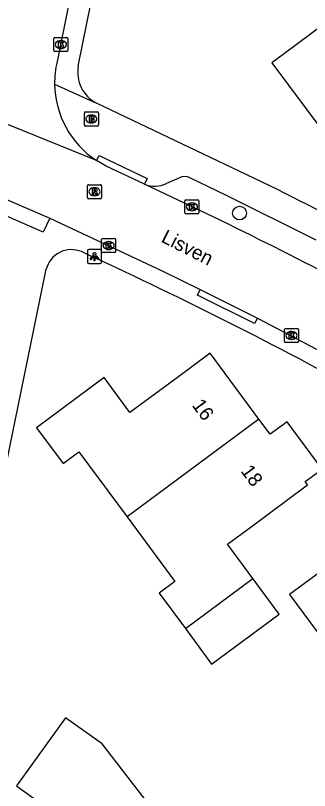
# Model space of a CAD drawing. Extents: x 163427 to 164190, y 380331 to 381641.
# Drawn here: x 163689.8 to 163710.7, y 381384.4 to 381439.7 of the extents above; entities that cross this region are included whole.
import ezdxf

# ---------------------------------------------------------------- set-up
doc = ezdxf.new("R2010")
doc.units = 0
for name, color, linetype in [('IMGEO_Boom', 7, 'Continuous'), ('IMGEO_Brandkraan', 7, 'Continuous'), ('IMGEO_Kolk', 7, 'Continuous'), ('IMGEO_Lichtpunt', 7, 'Continuous'), ('IMGEO_Muur', 7, 'Continuous'), ('IMGEO_Openbare_ruimte_label', 7, 'Continuous'), ('IMGEO_Pand', 7, 'Continuous'), ('IMGEO_Pand_nummerreeks', 7, 'Continuous'), ('IMGEO_Rijbaan_lokaal_open', 7, 'Continuous'), ('IMGEO_Rioolput', 7, 'Continuous'), ('IMGEO_Voetpad_open', 7, 'Continuous')]:
    doc.layers.add(name, color=color, linetype=linetype)

msp = doc.modelspace()

# ---------------------------------------------------------------- linework, layer by layer
at = {"layer": 'IMGEO_Boom'}
msp.add_circle((163705.719, 381425.587), 0.489, dxfattribs=at)
at = {"layer": 'IMGEO_Brandkraan'}
for p, q in [((163694.661, 381431.873), (163694.661, 381432.725)), ((163694.736, 381432.799), (163695.588, 381432.799)), ((163695.149, 381432.579), (163695.174, 381432.579)), ((163695.662, 381432.725), (163695.662, 381431.873)), ((163695.172, 381432.019), (163695.147, 381432.019)), ((163695.588, 381431.799), (163694.736, 381431.799))]:
    msp.add_line(p, q, dxfattribs=at)
for points in [[(163694.661, 381431.873), (163694.661, 381432.725)], [(163694.736, 381432.799), (163695.588, 381432.799)], [(163695.662, 381432.725), (163695.662, 381431.873)], [(163695.009, 381432.499), (163695.009, 381432.099), (163695.222, 381432.099)], [(163695.24, 381432.499), (163695.009, 381432.499)], [(163695.188, 381432.418), (163695.134, 381432.418), (163695.134, 381432.342)], [(163695.134, 381432.342), (163695.187, 381432.342)], [(163695.196, 381432.266), (163695.134, 381432.266), (163695.134, 381432.185)], [(163695.134, 381432.185), (163695.196, 381432.185)], [(163695.588, 381431.799), (163694.736, 381431.799)]]:
    msp.add_lwpolyline(points, dxfattribs=at)
for centre, radius, start, end in [((163694.738, 381432.723), 0.0765, 91.552, 178.448), ((163694.738, 381432.723), 0.0765, 91.552, 178.448), ((163695.586, 381432.723), 0.0765, 1.552, 88.448), ((163695.586, 381432.723), 0.0765, 1.552, 88.448), ((163695.189, 381432.38), 0.0379, 267.8285, 90.9355), ((163695.197, 381432.225), 0.0404, 269.8759, 90.5077), ((163695.228, 381432.35), 0.251, 268.6676, 293.5347), ((163695.244, 381432.354), 0.145, 59.4692, 91.5367), ((163695.269, 381432.401), 0.0922, 285.5137, 58.1501), ((163695.274, 381432.209), 0.105, 301.3115, 78.989), ((163694.738, 381431.875), 0.0765, 181.552, 268.448), ((163694.738, 381431.875), 0.0765, 181.552, 268.448), ((163695.586, 381431.875), 0.0765, 271.552, 358.448), ((163695.586, 381431.875), 0.0765, 271.552, 358.448)]:
    msp.add_arc(centre, radius, start, end, dxfattribs=at)
for centre, major_axis, ratio, start_param, end_param in [((163695.148, 381432.299), (-0.387, 0.002), 0.722429, 4.712389, 7.853982), ((163695.173, 381432.299), (-0.39, 0.002), 0.717154, 1.570796, 4.712389)]:
    msp.add_ellipse(centre, major_axis=major_axis, ratio=ratio, start_param=start_param, end_param=end_param, dxfattribs=at)
at = {"layer": 'IMGEO_Kolk'}
for p, q in [((163692.564, 381438.108), (163693.416, 381438.108)), ((163692.489, 381437.182), (163692.489, 381438.034)), ((163692.977, 381437.888), (163693.002, 381437.888)), ((163693.49, 381438.034), (163693.49, 381437.182)), ((163693.416, 381437.108), (163692.564, 381437.108)), ((163693, 381437.328), (163692.975, 381437.328)), ((163701.901, 381426.536), (163702.753, 381426.536)), ((163701.826, 381425.61), (163701.826, 381426.462)), ((163702.314, 381426.316), (163702.339, 381426.316)), ((163702.827, 381426.462), (163702.827, 381425.61)), ((163702.753, 381425.536), (163701.901, 381425.536)), ((163702.337, 381425.756), (163702.312, 381425.756)), ((163695.967, 381423.772), (163696.819, 381423.772)), ((163695.892, 381422.846), (163695.892, 381423.698)), ((163696.38, 381423.552), (163696.405, 381423.552)), ((163696.893, 381423.698), (163696.893, 381422.846)), ((163696.819, 381422.772), (163695.967, 381422.772)), ((163696.403, 381422.992), (163696.378, 381422.992)), ((163708.924, 381416.434), (163708.924, 381417.286)), ((163708.999, 381417.36), (163709.851, 381417.36)), ((163709.412, 381417.14), (163709.437, 381417.14)), ((163709.925, 381417.286), (163709.925, 381416.434)), ((163709.435, 381416.58), (163709.41, 381416.58)), ((163709.851, 381416.36), (163708.999, 381416.36))]:
    msp.add_line(p, q, dxfattribs=at)
for points in [[(163692.564, 381438.108), (163693.416, 381438.108)], [(163692.489, 381437.182), (163692.489, 381438.034)], [(163692.81, 381437.808), (163692.933, 381437.808), (163692.933, 381437.657), (163693.063, 381437.808), (163693.227, 381437.808), (163693.081, 381437.657), (163693.234, 381437.408), (163693.082, 381437.408), (163692.997, 381437.572), (163692.933, 381437.505), (163692.933, 381437.408), (163692.81, 381437.408), (163692.81, 381437.808)], [(163693.49, 381438.034), (163693.49, 381437.182)], [(163693.416, 381437.108), (163692.564, 381437.108)], [(163701.901, 381426.536), (163702.753, 381426.536)], [(163701.826, 381425.61), (163701.826, 381426.462)], [(163702.147, 381426.236), (163702.27, 381426.236), (163702.27, 381426.085), (163702.4, 381426.236), (163702.564, 381426.236), (163702.418, 381426.085), (163702.571, 381425.836), (163702.419, 381425.836), (163702.334, 381426), (163702.27, 381425.933), (163702.27, 381425.836), (163702.147, 381425.836), (163702.147, 381426.236)], [(163702.827, 381426.462), (163702.827, 381425.61)], [(163702.753, 381425.536), (163701.901, 381425.536)], [(163695.967, 381423.772), (163696.819, 381423.772)], [(163695.892, 381422.846), (163695.892, 381423.698)], [(163696.213, 381423.472), (163696.336, 381423.472), (163696.336, 381423.321), (163696.466, 381423.472), (163696.63, 381423.472), (163696.484, 381423.321), (163696.637, 381423.072), (163696.485, 381423.072), (163696.4, 381423.236), (163696.336, 381423.169), (163696.336, 381423.072), (163696.213, 381423.072), (163696.213, 381423.472)], [(163696.893, 381423.698), (163696.893, 381422.846)], [(163696.819, 381422.772), (163695.967, 381422.772)], [(163708.924, 381416.434), (163708.924, 381417.286)], [(163708.999, 381417.36), (163709.851, 381417.36)], [(163709.925, 381417.286), (163709.925, 381416.434)], [(163709.245, 381417.06), (163709.368, 381417.06), (163709.368, 381416.909), (163709.498, 381417.06), (163709.662, 381417.06), (163709.516, 381416.909), (163709.669, 381416.66), (163709.517, 381416.66), (163709.432, 381416.824), (163709.368, 381416.757), (163709.368, 381416.66), (163709.245, 381416.66), (163709.245, 381417.06)], [(163709.851, 381416.36), (163708.999, 381416.36)]]:
    msp.add_lwpolyline(points, dxfattribs=at)
for centre, start, end in [((163692.566, 381438.032), 91.552, 178.448), ((163692.566, 381438.032), 91.552, 178.448), ((163693.414, 381438.032), 1.552, 88.448), ((163693.414, 381438.032), 1.552, 88.448), ((163692.566, 381437.184), 181.552, 268.448), ((163692.566, 381437.184), 181.552, 268.448), ((163693.414, 381437.184), 271.552, 358.448), ((163693.414, 381437.184), 271.552, 358.448), ((163701.903, 381426.46), 91.552, 178.448), ((163701.903, 381426.46), 91.552, 178.448), ((163702.751, 381426.46), 1.552, 88.448), ((163702.751, 381426.46), 1.552, 88.448), ((163701.903, 381425.612), 181.552, 268.448), ((163701.903, 381425.612), 181.552, 268.448), ((163702.751, 381425.612), 271.552, 358.448), ((163702.751, 381425.612), 271.552, 358.448), ((163695.969, 381423.696), 91.552, 178.448), ((163695.969, 381423.696), 91.552, 178.448), ((163696.817, 381423.696), 1.552, 88.448), ((163696.817, 381423.696), 1.552, 88.448), ((163695.969, 381422.848), 181.552, 268.448), ((163695.969, 381422.848), 181.552, 268.448), ((163696.817, 381422.848), 271.552, 358.448), ((163696.817, 381422.848), 271.552, 358.448), ((163709.001, 381417.284), 91.552, 178.448), ((163709.001, 381417.284), 91.552, 178.448), ((163709.849, 381417.284), 1.552, 88.448), ((163709.849, 381417.284), 1.552, 88.448), ((163709.001, 381416.436), 181.552, 268.448), ((163709.001, 381416.436), 181.552, 268.448), ((163709.849, 381416.436), 271.552, 358.448), ((163709.849, 381416.436), 271.552, 358.448)]:
    msp.add_arc(centre, 0.0765, start, end, dxfattribs=at)
for centre, major_axis, ratio, start_param, end_param in [((163692.976, 381437.608), (-0.387, 0.002), 0.722429, 4.712389, 7.853982), ((163693.001, 381437.608), (-0.39, 0.002), 0.717154, 1.570796, 4.712389), ((163702.313, 381426.036), (-0.387, 0.002), 0.722429, 4.712389, 7.853982), ((163702.338, 381426.036), (-0.39, 0.002), 0.717154, 1.570796, 4.712389), ((163696.379, 381423.272), (-0.387, 0.002), 0.722429, 4.712389, 7.853982), ((163696.404, 381423.272), (-0.39, 0.002), 0.717154, 1.570796, 4.712389), ((163709.411, 381416.86), (-0.387, 0.002), 0.722429, 4.712389, 7.853982), ((163709.436, 381416.86), (-0.39, 0.002), 0.717154, 1.570796, 4.712389)]:
    msp.add_ellipse(centre, major_axis=major_axis, ratio=ratio, start_param=start_param, end_param=end_param, dxfattribs=at)
at = {"layer": 'IMGEO_Lichtpunt'}
for p, q in [((163694.89, 381422.89), (163694.89, 381422.083)), ((163694.89, 381422.89), (163694.89, 381422.083)), ((163695.792, 381422.985), (163694.984, 381422.985)), ((163695.792, 381422.985), (163694.984, 381422.985)), ((163695.886, 381422.083), (163695.886, 381422.89)), ((163695.886, 381422.083), (163695.886, 381422.89)), ((163694.984, 381421.989), (163695.792, 381421.989)), ((163694.984, 381421.989), (163695.792, 381421.989))]:
    msp.add_line(p, q, dxfattribs=at)
for points in [[(163695.264, 381422.554), (163695.303, 381422.526), (163695.115, 381422.264), (163695.077, 381422.291), (163695.264, 381422.554)], [(163695.366, 381422.506), (163695.413, 381422.506), (163695.413, 381422.184), (163695.366, 381422.184), (163695.366, 381422.506)], [(163695.476, 381422.526), (163695.514, 381422.553), (163695.701, 381422.291), (163695.662, 381422.263), (163695.476, 381422.526)]]:
    msp.add_lwpolyline(points, dxfattribs=at)
msp.add_circle((163695.389, 381422.688), 0.0994, dxfattribs=at)
for centre, start, end in [((163694.984, 381422.89), 90, 180), ((163694.984, 381422.89), 90, 180), ((163695.792, 381422.89), 0, 90), ((163695.792, 381422.89), 0, 90), ((163694.984, 381422.083), 180, 270), ((163694.984, 381422.083), 180, 270), ((163695.792, 381422.083), 270, 0), ((163695.792, 381422.083), 270, 360)]:
    msp.add_arc(centre, 0.0946, start, end, dxfattribs=at)
at = {"layer": 'IMGEO_Muur'}
for points in [[(163694.232, 381436.07), (163697.071, 381450.146)], [(163697.615, 381432.44), (163695.531, 381433.433)]]:
    msp.add_lwpolyline(points, dxfattribs=at)
msp.add_arc((163696.646, 381435.62), 2.455, 169.4492, 243.001, dxfattribs=at)
at = {"layer": 'IMGEO_Pand'}
for points in [[(163720.904, 381438.598), (163717.475, 381443.209), (163718.598, 381444.044), (163719.063, 381443.418), (163721.888, 381445.514), (163719.518, 381448.708), (163716.69, 381446.61), (163715.884, 381446.012), (163711.87, 381443.03), (163713.74, 381440.56), (163708.832, 381436.898), (163708.03, 381436.3), (163711.517, 381431.619)], [(163707.097, 381410.893), (163703.62, 381415.59), (163701.103, 381413.73), (163697.91, 381411.37), (163696.07, 381413.86), (163691.26, 381410.28), (163693.155, 381407.718), (163694.28, 381408.55), (163697.705, 381403.922)], [(163707.097, 381410.893), (163697.705, 381403.922)], [(163706.678, 381399.52), (163704.865, 381401.969), (163706.556, 381403.221), (163710.574, 381406.195), (163710.396, 381406.436), (163711.601, 381407.329), (163709.102, 381410.704), (163707.897, 381409.812), (163707.097, 381410.893)], [(163724.066, 381402.034), (163720.59, 381406.73), (163711.15, 381399.77), (163709.279, 381398.391), (163712.745, 381393.69)], [(163697.705, 381403.922), (163701.119, 381399.308), (163699.995, 381398.476), (163701.861, 381395.954)], [(163701.861, 381395.954), (163706.678, 381399.52)], [(163701.861, 381395.954), (163703.732, 381393.425), (163708.55, 381396.99), (163706.678, 381399.52)], [(163695.92, 381387.73), (163693.33, 381389.58), (163689.82, 381384.74), (163692.404, 381382.87), (163692.835, 381383.466), (163695.055, 381380.422), (163699.222, 381383.459), (163695.92, 381387.73)]]:
    msp.add_lwpolyline(points, dxfattribs=at)
at = {"layer": 'IMGEO_Rijbaan_lokaal_open'}
for points in [[(163703.922, 381491.677), (163702.541, 381484.864), (163701.036, 381477.436), (163697.912, 381462.127), (163696.763, 381456.371), (163696.258, 381453.943), (163695.952, 381452.495), (163692.72, 381436.391)], [(163695.525, 381429.33), (163681.454, 381435.051)], [(163698.951, 381427.644), (163696.205, 381428.935), (163695.525, 381429.33)], [(163685.687, 381428.038), (163692.2, 381425.235)], [(163703.841, 381425.315), (163698.951, 381427.644)], [(163692.2, 381425.235), (163700.244, 381421.446), (163702.915, 381420.141)], [(163702.915, 381420.141), (163707.011, 381418.104)], [(163707.011, 381418.104), (163714.91, 381413.923), (163718.401, 381412.028)]]:
    msp.add_lwpolyline(points, dxfattribs=at)
for centre, radius, start, end in [((163699.16, 381434.876), 6.616, 166.7654, 180.8353), ((163699.191, 381434.874), 6.646, 180.8112, 236.5275), ((163574.992, 381158.74), 296.082, 60.45286, 64.20331)]:
    msp.add_arc(centre, radius, start, end, dxfattribs=at)
at = {"layer": 'IMGEO_Rioolput'}
for p, q in [((163694.96, 381427.615), (163695.812, 381427.615)), ((163694.885, 381426.689), (163694.885, 381427.541)), ((163695.373, 381427.395), (163695.398, 381427.395)), ((163695.886, 381427.541), (163695.886, 381426.689)), ((163695.812, 381426.615), (163694.96, 381426.615)), ((163695.396, 381426.835), (163695.371, 381426.835))]:
    msp.add_line(p, q, dxfattribs=at)
for points in [[(163694.96, 381427.615), (163695.812, 381427.615)], [(163694.885, 381426.689), (163694.885, 381427.541)], [(163695.474, 381427.313), (163695.222, 381427.315), (163695.222, 381426.915)], [(163695.222, 381426.915), (163695.346, 381426.915), (163695.346, 381427.077), (163695.357, 381427.077)], [(163695.4, 381427.234), (163695.346, 381427.234), (163695.346, 381427.153)], [(163695.346, 381427.153), (163695.398, 381427.153)], [(163695.404, 381427.048), (163695.475, 381426.915), (163695.615, 381426.915), (163695.55, 381427.041)], [(163695.886, 381427.541), (163695.886, 381426.689)], [(163695.812, 381426.615), (163694.96, 381426.615)]]:
    msp.add_lwpolyline(points, dxfattribs=at)
for centre, radius, start, end in [((163694.962, 381427.539), 0.0765, 91.552, 178.448), ((163694.962, 381427.539), 0.0765, 91.552, 178.448), ((163695.81, 381427.539), 0.0765, 1.552, 88.448), ((163695.81, 381427.539), 0.0765, 1.552, 88.448), ((163695.356, 381427.024), 0.0533, 26.0293, 88.6989), ((163695.382, 381427.342), 0.19, 274.7715, 282.9687), ((163695.406, 381427.138), 0.0964, 77.0061, 93.1865), ((163695.42, 381427.195), 0.0378, 276.6634, 79.6772), ((163695.473, 381427.203), 0.109, 350.3612, 89.416), ((163695.471, 381427.203), 0.112, 277.5842, 350.9817), ((163695.455, 381426.988), 0.108, 29.5134, 73.7905), ((163694.962, 381426.691), 0.0765, 181.552, 268.448), ((163694.962, 381426.691), 0.0765, 181.552, 268.448), ((163695.81, 381426.691), 0.0765, 271.552, 358.448), ((163695.81, 381426.691), 0.0765, 271.552, 358.448)]:
    msp.add_arc(centre, radius, start, end, dxfattribs=at)
for centre, major_axis, ratio, start_param, end_param in [((163695.372, 381427.115), (-0.387, 0.002), 0.722429, 4.712389, 7.853982), ((163695.397, 381427.115), (-0.39, 0.002), 0.717154, 1.570796, 4.712389)]:
    msp.add_ellipse(centre, major_axis=major_axis, ratio=ratio, start_param=start_param, end_param=end_param, dxfattribs=at)
at = {"layer": 'IMGEO_Voetpad_open'}
for points in [[(163694.232, 381436.07), (163697.071, 381450.146), (163704.928, 381489.108)], [(163692.545, 381434.78), (163695.531, 381433.433)], [(163705.696, 381428.587), (163697.615, 381432.44), (163695.531, 381433.433)], [(163695.525, 381429.33), (163695.727, 381429.694), (163699.132, 381428.06), (163698.951, 381427.644)], [(163701.431, 381428.112), (163700.522, 381427.695)], [(163711.17, 381423.661), (163704.786, 381426.841), (163702.185, 381428.093)], [(163692.2, 381425.235), (163691.731, 381424.219), (163685.261, 381427.061)], [(163685.986, 381392.518), (163691.947, 381421.577)], [(163707.011, 381418.104), (163706.796, 381417.705), (163702.73, 381419.738), (163702.915, 381420.141)]]:
    msp.add_lwpolyline(points, dxfattribs=at)
for centre, radius, start, end in [((163696.646, 381435.62), 2.455, 169.4492, 243.001), ((163701.789, 381427.353), 0.839, 61.8487, 115.2643), ((163587.573, 381182.991), 272.527, 60.23739, 64.31408), ((163699.676, 381429.524), 2.015, 248.9016, 294.8172), ((163693.736, 381421.141), 1.842, 67.1295, 166.3113), ((163560.918, 381132.308), 319.749, 61.35495, 65.31551)]:
    msp.add_arc(centre, radius, start, end, dxfattribs=at)

# ---------------------------------------------------------------- texts
at = {"layer": 'IMGEO_Openbare_ruimte_label'}
msp.add_text('Lisven', height=1, rotation=333.0764, dxfattribs=at).set_placement((163700.068, 381423.566))
at = {"layer": 'IMGEO_Pand_nummerreeks'}
for s, p in [('16', (163702.285, 381411.881)), ('18', (163705.764, 381407.181))]:
    msp.add_text(s, height=1, rotation=306.5081, dxfattribs=at).set_placement(p)

doc.saveas('drawing.dxf')
